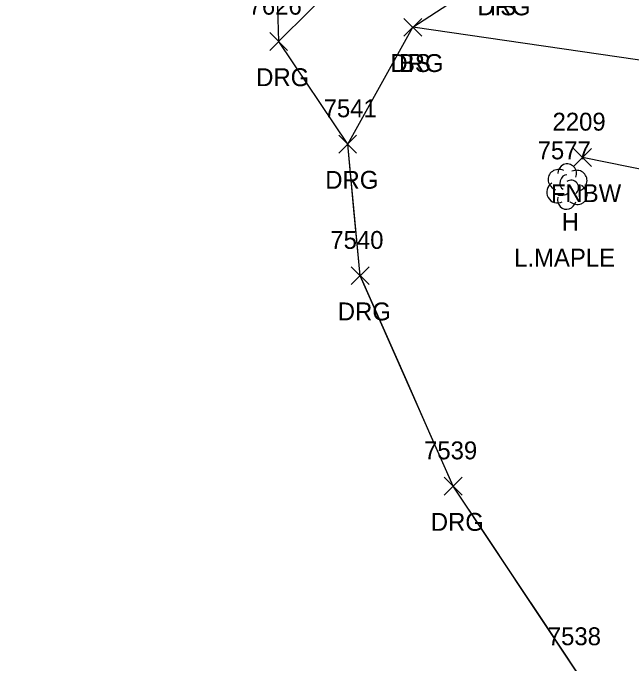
# Model space of a CAD drawing. Extents: x 1439173 to 1457902, y 641926 to 659889.
# Drawn here: x 1448441.7 to 1448510.9, y 644311.8 to 644384.5 of the extents above; entities that cross this region are included whole.
import ezdxf

# ---------------------------------------------------------------- set-up
doc = ezdxf.new("R2010")
doc.units = 0
for name, color, linetype in [('L_A', 7, 'Continuous'), ('L_C', 7, 'Continuous'), ('L_I', 7, 'Continuous'), ('L_TIC', 7, 'Continuous'), ('LELB', 7, 'Continuous'), ('LFNC', 7, 'Continuous'), ('LSOGP', 7, 'Continuous'), ('LTD', 7, 'Continuous'), ('R_A', 7, 'Continuous'), ('R_I', 7, 'Continuous'), ('R_TIC', 7, 'Continuous'), ('RDG', 7, 'Continuous')]:
    doc.layers.add(name, color=color, linetype=linetype)

msp = doc.modelspace()

# ---------------------------------------------------------------- linework, layer by layer
at = {"layer": 'L_TIC'}
for points in [[(1448485.522, 644381.926), (1448487.522, 644383.926)], [(1448487.522, 644381.926), (1448485.522, 644383.926)], [(1448504.505, 644367.367), (1448506.505, 644369.367)], [(1448506.505, 644367.367), (1448504.505, 644369.367)]]:
    msp.add_lwpolyline(points, dxfattribs=at)
at = {"layer": 'LELB'}
msp.add_lwpolyline([(1448583.352, 644363.199), (1448564.752, 644367.052), (1448542.453, 644373.356), (1448515.795, 644378.693), (1448486.522, 644382.926)], dxfattribs=at)
at = {"layer": 'LFNC'}
msp.add_lwpolyline([(1448583.161, 644352.617), (1448505.505, 644368.367)], dxfattribs=at)
at = {"layer": 'LSOGP'}
msp.add_lwpolyline([(1448504.895, 644310.794), (1448501.431, 644315.992), (1448497.967, 644321.19), (1448494.503, 644326.389), (1448491.039, 644331.587), (1448488.437, 644337.475), (1448485.835, 644343.363), (1448483.232, 644349.251), (1448480.63, 644355.139), (1448479.926, 644362.499), (1448479.221, 644369.859), (1448471.494, 644381.341), (1448470.749, 644406.736)], dxfattribs=at)
at = {"layer": 'LTD'}
msp.add_line((1448503.75, 644365.156), (1448503.75, 644365.156), dxfattribs=at)
msp.add_line((1448503.75, 644365.156), (1448503.75, 644365.156), dxfattribs=at)
msp.add_arc((1448503.797, 644366.59), 1.047, 335.52715, 180.95627, dxfattribs=at)
for centre, major_axis, ratio, start_param, end_param in [((1448502.958, 644365.823), (1.21, -0.512), 0.895232, 1.570796, 4.712389), ((1448504.791, 644365.74), (-1.141, -0.483), 0.949671, 1.570796, 4.712389), ((1448503.541, 644365.614), (-0.208, -0.792), 0.645439, 3.141593, 6.283185), ((1448502.667, 644364.448), (0.584, -1.042), 0.959034, 3.141593, 6.283185), ((1448504.25, 644364.99), (-0.5, 0.667), 0.989748, 3.141593, 6.283185), ((1448504.75, 644364.323), (-1.09, 0.792), 0.841452, 1.570796, 4.712389), ((1448503.75, 644363.656), (0.265, 1.061), 0.942809, 1.570796, 4.712389), ((1448503.292, 644364.406), (-0.625, -0.083), 0.423636, 0, 3.141593)]:
    msp.add_ellipse(centre, major_axis=major_axis, ratio=ratio, start_param=start_param, end_param=end_param, dxfattribs=at)
at = {"layer": 'R_TIC'}
for points in [[(1448485.522, 644381.926), (1448487.522, 644383.926)], [(1448487.522, 644381.926), (1448485.522, 644383.926)], [(1448470.49, 644380.341), (1448472.49, 644382.341)], [(1448472.49, 644380.341), (1448470.49, 644382.341)], [(1448478.223, 644368.86), (1448480.223, 644370.86)], [(1448480.223, 644368.86), (1448478.223, 644370.86)], [(1448479.627, 644354.136), (1448481.627, 644356.136)], [(1448481.627, 644354.136), (1448479.627, 644356.136)], [(1448490.041, 644330.588), (1448492.041, 644332.588)], [(1448492.041, 644330.588), (1448490.041, 644332.588)]]:
    msp.add_lwpolyline(points, dxfattribs=at)
at = {"layer": 'RDG'}
for points in [[(1448441.746, 644428.792), (1448466.752, 644413.317), (1448476.785, 644407.342), (1448485.362, 644395.108), (1448471.49, 644381.341)], [(1448606.478, 644323.365), (1448597.332, 644309.698), (1448578.602, 644304.187), (1448574.116, 644303.375), (1448553.395, 644298.838), (1448535.285, 644298.003), (1448519.181, 644302.564), (1448504.893, 644310.789), (1448491.041, 644331.588), (1448480.627, 644355.136), (1448479.223, 644369.86), (1448486.522, 644382.926), (1448496.26, 644389.27), (1448504.764, 644392.576), (1448519.355, 644390.028), (1448540.822, 644382.244), (1448557.707, 644376.415), (1448570.666, 644374.357), (1448583.948, 644372.45), (1448591.201, 644370.914), (1448599.588, 644365.521)]]:
    msp.add_lwpolyline(points, dxfattribs=at)

# ---------------------------------------------------------------- texts
at = {"layer": 'L_A'}
for s, p in [('TS', (1448494.67, 644384.27)), ('BS', (1448484.963, 644377.926)), ('FNBW', (1448501.978, 644363.367)), ('H', (1448503.183, 644360.156))]:
    msp.add_text(s, height=2, dxfattribs=at).set_placement(p)
at = {"layer": 'L_C'}
msp.add_text('L.MAPLE', height=2, dxfattribs=at).set_placement((1448497.86, 644356.156))
at = {"layer": 'L_I'}
for s, p in [('2209', (1448502.159, 644371.367)), ('7577', (1448500.49, 644368.156))]:
    msp.add_text(s, height=2, dxfattribs=at).set_placement(p)
at = {"layer": 'R_A'}
for p in [(1448493.748, 644384.27), (1448484.01, 644377.926), (1448468.978, 644376.341), (1448476.711, 644364.86), (1448478.115, 644350.136), (1448488.53, 644326.588)]:
    msp.add_text('DRG', height=2, dxfattribs=at).set_placement(p)
at = {"layer": 'R_I'}
for s, p in [('7626', (1448468.128, 644384.341)), ('7541', (1448476.53, 644372.86)), ('7540', (1448477.28, 644358.136)), ('7539', (1448487.774, 644334.588)), ('7538', (1448501.633, 644313.789))]:
    msp.add_text(s, height=2, dxfattribs=at).set_placement(p)

doc.saveas('drawing.dxf')
